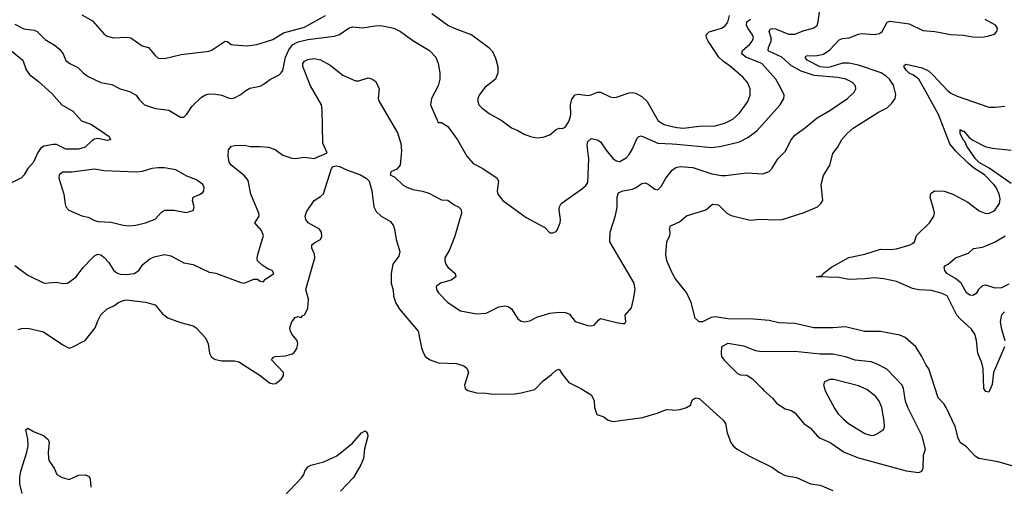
# Model space of a CAD drawing. Header units: inches. Extents: x 1305375 to 1407406, y 744550 to 841633.
# Tile 321 of 509: x 1355900 to 1362087, y 796095 to 799024. Entities that reach past the tile are written whole.
import ezdxf

# ---------------------------------------------------------------- set-up
doc = ezdxf.new("R2010")
doc.units = ezdxf.units.IN
doc.header["$MEASUREMENT"] = 0
doc.layers.add('B3759', color=7, linetype='Continuous')
doc.layers.add('B3769', color=7, linetype='Continuous')

msp = doc.modelspace()

# ---------------------------------------------------------------- linework, layer by layer
at = {"layer": 'B3759', "color": 5}
for points, elevation in [([(1356290, 799054.9), (1356358, 799018), (1356430, 798933.7), (1356450, 798920.3), (1356490, 798910.3), (1356570, 798914), (1356598.8, 798910), (1356670, 798859.5), (1356710, 798850.5), (1356750, 798799.3), (1356770, 798782), (1356810, 798780.3), (1356913.4, 798806.6), (1357090, 798827.4), (1357110, 798835.6), (1357190, 798890.3), (1357206.4, 798886.4), (1357228.8, 798868.8), (1357245.5, 798865.5), (1357330, 798860.3), (1357390, 798868.5), (1357490, 798899.6), (1357557.6, 798942.4), (1357690, 798977.7), (1357821, 799050)], 1280), ([(1358490, 799062.4), (1358590.4, 798990), (1358630.5, 798970), (1358741.3, 798930), (1358848.5, 798850), (1358870, 798824.9), (1358890, 798782.8), (1358903.6, 798730), (1358903.9, 798690), (1358890.1, 798649.9), (1358822.3, 798597.7), (1358787.4, 798550), (1358779.6, 798530), (1358778, 798510), (1358785.3, 798490), (1358804.4, 798470), (1358850, 798436), (1358932.2, 798390), (1358990, 798344.6), (1359029, 798329), (1359070, 798304.9), (1359110, 798290.3), (1359150, 798282), (1359190, 798287), (1359230, 798302), (1359270, 798334.9), (1359290, 798343), (1359310, 798341.6), (1359330, 798352.4), (1359350, 798384.4), (1359359.4, 798410), (1359363.2, 798430), (1359361.4, 798490), (1359370, 798525.5), (1359390, 798551.7), (1359410, 798557.7), (1359470, 798548.9), (1359490, 798551.6), (1359530, 798568.8), (1359550, 798568.9), (1359610, 798539.7), (1359630, 798534.9), (1359650, 798536.9), (1359730, 798565.7), (1359750, 798567.4), (1359770, 798562.4), (1359810, 798541.7), (1359843.2, 798510), (1359912.4, 798390), (1359950, 798366.3), (1360000, 798354.4)], 1280), ([(1355870, 798996.8), (1355926.2, 798966.2), (1355990, 798958.2), (1356010, 798951), (1356060.6, 798900.6), (1356123.1, 798863.1), (1356150, 798839.5), (1356172, 798810), (1356190, 798768.2), (1356214.8, 798750), (1356265.1, 798725.1), (1356299.3, 798690), (1356330, 798667.1), (1356410, 798630.3), (1356478.4, 798618.4), (1356530, 798589.2), (1356590, 798574), (1356630.5, 798550), (1356650, 798522.8), (1356684, 798490), (1356752.9, 798467.1), (1356836.8, 798456.8), (1356910, 798411.3), (1356930, 798411.3), (1356950, 798431.3), (1356981, 798479), (1357042.4, 798537.6), (1357066.6, 798553.4), (1357090, 798559), (1357130, 798557.6), (1357169.4, 798549.4), (1357210, 798532.9), (1357230, 798530.3), (1357250, 798534.7), (1357290, 798553.7), (1357320.1, 798579.9), (1357346.2, 798593.8), (1357410, 798607.9), (1357430, 798616.5), (1357475.1, 798650), (1357530, 798678.7), (1357543.7, 798690), (1357553.7, 798706.3), (1357570.3, 798789.7), (1357590, 798835.9), (1357614.2, 798865.8), (1357650, 798885.4), (1357710, 798900.7), (1357878.5, 798921.5), (1357910, 798932.3), (1357970, 798972.9), (1357990, 798979), (1358052.8, 798972.8), (1358133.8, 798986.2), (1358170, 798987.2), (1358250.4, 798970), (1358292, 798950), (1358370, 798894), (1358475.5, 798830), (1358514.9, 798790), (1358528.5, 798750), (1358540.4, 798690), (1358540.4, 798650), (1358528.5, 798610), (1358487.2, 798530), (1358481.7, 798490), (1358530, 798379.1), (1358550, 798378), (1358590, 798353.7), (1358650.5, 798270.5), (1358710, 798167.1), (1358750, 798122.3), (1358810, 798090.3), (1358900.5, 798030), (1358908.4, 798010), (1358900.9, 797950), (1358904.2, 797930), (1358935.6, 797890), (1359082.6, 797782.6), (1359199.8, 797719.8), (1359230, 797686), (1359250, 797687.3), (1359270, 797694.8), (1359276.9, 797703.1), (1359296.2, 797750), (1359298.7, 797770), (1359289.6, 797830), (1359292.3, 797850), (1359302.7, 797870), (1359430, 797959.5), (1359457.3, 797982.7), (1359470, 798002), (1359476.5, 798150), (1359466.4, 798233.6), (1359470, 798258.8), (1359490, 798277.6), (1359530, 798270.3), (1359550, 798256.5), (1359584.6, 798204.6), (1359630, 798151.3), (1359650, 798138), (1359670, 798134.9), (1359710, 798157.2), (1359730, 798178.6), (1359749.2, 798210), (1359780, 798280), (1359790, 798290.7), (1359805.6, 798294.4), (1359910, 798249.4), (1360000, 798244.5)], 1260), ([(1355850, 798825.7), (1355918.9, 798770), (1355940.5, 798710), (1355960.2, 798680.2), (1356016.8, 798636.8), (1356101.4, 798561.4), (1356163.6, 798490), (1356234.3, 798450), (1356288.6, 798388.6), (1356350, 798366), (1356434.9, 798310), (1356461.6, 798290), (1356470.8, 798270), (1356450, 798266.1), (1356390, 798279.2), (1356370, 798274.7), (1356350, 798262.6), (1356310, 798224.7), (1356270, 798212), (1356190, 798211.3), (1356130, 798240.9), (1356110, 798241.8), (1356050.3, 798230), (1356030, 798214.9), (1356012.9, 798190), (1355985.8, 798130), (1355950, 798091.1), (1355928.7, 798051.3), (1355910, 798031.1), (1355803, 797977)], 1240), ([(1355870, 797480.2), (1355950, 797420.3), (1356054, 797370), (1356130, 797376.4), (1356170, 797367.4), (1356199.3, 797370), (1356252.9, 797407.1), (1356300.5, 797470), (1356350, 797522.4), (1356370, 797541.3), (1356390, 797551.7), (1356410, 797547.4), (1356431, 797531), (1356459.4, 797499.4), (1356490, 797452.4), (1356510, 797434.4), (1356530, 797427.2), (1356570, 797424.2), (1356618, 797430), (1356647.8, 797450), (1356672.6, 797487.4), (1356717.5, 797522.5), (1356745.1, 797534.9), (1356810.2, 797550.2), (1356850, 797542.3), (1356930, 797498.3), (1356990, 797487.4), (1357090, 797440.4), (1357132.5, 797432.5), (1357290, 797374.8), (1357310, 797371.3), (1357370, 797396.3), (1357394.9, 797394.9), (1357410, 797382), (1357430, 797378), (1357443.8, 797396.2), (1357497.6, 797430), (1357485.1, 797450), (1357459.4, 797459.4), (1357422.5, 797482.5), (1357395, 797510), (1357392.2, 797530), (1357396.1, 797550), (1357431.1, 797670), (1357420, 797700), (1357377.4, 797750), (1357403.5, 797790), (1357402.6, 797810), (1357352, 797930), (1357334.4, 798014.4), (1357310, 798045.8), (1357228.3, 798110), (1357216.3, 798130), (1357208.7, 798170), (1357211.9, 798208.1), (1357229.6, 798230), (1357250, 798235.4), (1357310, 798235.9), (1357350, 798227.9), (1357410, 798229.1), (1357463.2, 798223.2), (1357504.9, 798210), (1357552.9, 798172.9), (1357610, 798154), (1357630, 798152.4), (1357690, 798161.5), (1357750, 798152.9), (1357832.4, 798187.6), (1357803.5, 798250), (1357801.3, 798461.3), (1357796.4, 798490), (1357727.8, 798610), (1357678.4, 798730), (1357679.5, 798750), (1357690, 798764), (1357710, 798774.4), (1357750, 798781.3), (1357790, 798771.5), (1357850, 798739.5), (1357930, 798677), (1357990, 798648.5), (1358010, 798641.3), (1358030, 798640.4), (1358090, 798658.4), (1358113.1, 798653.1), (1358136.7, 798636.7), (1358159.3, 798590), (1358153, 798530), (1358159.5, 798510), (1358273.7, 798313.7), (1358295.6, 798250), (1358298.2, 798201.8), (1358290.3, 798110), (1358270, 798086.9), (1358230.8, 798070), (1358228.4, 798050), (1358256.6, 798036.6), (1358310, 797984.6), (1358332.8, 797972.8), (1358370, 797957.8), (1358430, 797948.3), (1358470, 797936), (1358550, 797894.2), (1358590, 797890.9), (1358630, 797861.5), (1358657, 797850), (1358673.4, 797833.4), (1358676.3, 797810), (1358634.9, 797665.1), (1358601.4, 797578.6), (1358570.2, 797530), (1358570.2, 797510), (1358577.6, 797490), (1358590.3, 797470), (1358636.4, 797430), (1358640.4, 797410), (1358610, 797389), (1358544.9, 797370), (1358517.6, 797350), (1358519.5, 797330), (1358532, 797310), (1358589.2, 797249.2), (1358670, 797195.8), (1358770, 797177.6), (1358830, 797181.3), (1358910, 797221.6), (1358947.7, 797227.7), (1358970, 797224), (1358990.8, 797210), (1359030, 797146), (1359050, 797130.8), (1359070, 797127.3), (1359105.4, 797134.6), (1359150, 797156.4), (1359230, 797182), (1359290, 797188.4), (1359330, 797185.3), (1359354.9, 797174.9), (1359390.4, 797130), (1359470, 797105.4), (1359490, 797102.9), (1359510, 797107.7), (1359538.9, 797141.1), (1359550, 797147.7), (1359650, 797123.8), (1359690, 797116.3), (1359702, 797118), (1359709.2, 797130), (1359703.6, 797170), (1359744.9, 797215.1), (1359757.7, 797270), (1359766.3, 797330), (1359761.6, 797370), (1359607.1, 797630), (1359609.7, 797690), (1359644.4, 797795.6), (1359653.3, 797846.7), (1359654.5, 797910), (1359663.3, 797936.7), (1359690.7, 797949.3), (1359750, 797959.8), (1359773.7, 797970), (1359810, 797995.2), (1359830, 797999.6), (1359850, 797991.5), (1359890, 797960.3), (1359910, 797957), (1359930, 797976.4), (1359960.8, 798030), (1359999.7, 798080.3), (1360000, 798080.5)], 1240), ([(1355890, 797079.5), (1355910, 797085.3), (1355950, 797087.2), (1356050, 797065.5), (1356170, 796983.7), (1356210, 796963), (1356230, 796967.7), (1356310, 797010.5), (1356373, 797090), (1356390, 797134.8), (1356410, 797170.5), (1356450, 797208.4), (1356491, 797229), (1356519.5, 797250), (1356550, 797262.4), (1356570, 797265.2), (1356690.2, 797250.2), (1356750, 797233.7), (1356797.7, 797177.7), (1356830, 797153.6), (1356910, 797123.8), (1356990, 797101.7), (1357008.2, 797090), (1357067.2, 797027.2), (1357083.1, 796990), (1357093, 796930), (1357102, 796910), (1357117, 796897), (1357130.3, 796890.3), (1357170, 796883.1), (1357250, 796882.4), (1357277, 796877), (1357410.3, 796790.3), (1357470, 796743.8), (1357490, 796738), (1357510, 796740.5), (1357545.1, 796770), (1357556.9, 796790), (1357556.9, 796810), (1357481.3, 796890), (1357493.6, 796906.4), (1357504, 796910), (1357570, 796913.8), (1357612.4, 796927.6), (1357624.2, 796935.8), (1357640.7, 796959.3), (1357648.2, 796990), (1357642.6, 797010), (1357609.8, 797050), (1357600.3, 797070), (1357597.2, 797090), (1357610, 797128), (1357630, 797154.8), (1357650, 797162), (1357670, 797154), (1357675.3, 797164.7), (1357690, 797171.3), (1357709.5, 797210.5), (1357715.1, 797270), (1357698.7, 797330), (1357754.8, 797530), (1357752.6, 797552.6), (1357736.3, 797590), (1357736.2, 797610), (1357754.6, 797625.4), (1357790, 797644.6), (1357797.5, 797662.5), (1357796.1, 797690), (1357782.6, 797710), (1357713, 797750), (1357697.3, 797770), (1357694.5, 797790), (1357701.2, 797818.8), (1357750, 797888.8), (1357790, 797914.2), (1357808, 797932), (1357859.3, 798090), (1357870, 798103.6), (1357890, 798107.7), (1357910, 798101.9), (1357959, 798079), (1358040.2, 798050), (1358077.4, 798030), (1358095, 798010), (1358111.8, 797950), (1358125.8, 797850), (1358140.4, 797820.4), (1358170.6, 797790.6), (1358230, 797756.6), (1358248.6, 797730), (1358255.4, 797710), (1358265, 797645), (1358288.8, 797570), (1358281.1, 797538.9), (1358243.7, 797490), (1358233, 797430), (1358233.4, 797370), (1358247, 797327), (1358247.7, 797290), (1358260.8, 797250), (1358286.7, 797206.7), (1358402.6, 797070), (1358425.2, 796965.2), (1358437, 796930), (1358450, 796908), (1358478.8, 796890), (1358530, 796870.3), (1358645.1, 796865.1), (1358691.6, 796851.6), (1358710, 796837.3), (1358720.3, 796810), (1358694.4, 796730), (1358698, 796710), (1358715.6, 796695.6), (1358770, 796681.2), (1358830, 796680.7), (1358870, 796674), (1359010, 796675.2), (1359050, 796681.1), (1359136.3, 796703.7), (1359190, 796757.6), (1359242.5, 796797.5), (1359270, 796824.7), (1359290, 796831), (1359304.5, 796804.5), (1359350, 796746), (1359426, 796710), (1359491.3, 796670), (1359510, 796634), (1359511.3, 796590), (1359526, 796546), (1359570, 796531), (1359598, 796510), (1359630, 796503), (1359812.4, 796527.6), (1359906.3, 796553.7), (1359963.5, 796576.5), (1360000, 796574.2)], 1220), ([(1360000, 797435.4), (1359967.3, 797510), (1359960.7, 797550), (1359966.9, 797630), (1359984.2, 797670), (1359987.6, 797690), (1359982.9, 797710), (1359989.7, 797730.3), (1360000, 797734.8)], 1220), ([(1355915.1, 796050), (1355901.4, 796110), (1355901, 796150), (1355906.5, 796190), (1355944.8, 796310), (1355952.7, 796350), (1355951, 796391), (1355937.2, 796450), (1355950, 796459.1), (1355990, 796437.1), (1356050, 796414), (1356079.1, 796390), (1356085.5, 796370), (1356078, 796310), (1356080.3, 796270), (1356087, 796250), (1356116.5, 796210), (1356133.4, 796170), (1356166.8, 796150), (1356210, 796137.6), (1356270, 796166), (1356310, 796168), (1356335.8, 796155.8), (1356342.5, 796142.5), (1356346, 796090)], 1180), ([(1357556.9, 796030), (1357673.6, 796150), (1357686, 796170), (1357691.5, 796190), (1357710, 796217.6), (1357730, 796228.7), (1357810, 796248.2), (1357893.4, 796286.6), (1357990, 796365.5), (1358048.3, 796431.7), (1358070, 796443.8), (1358077.5, 796437.5), (1358085.5, 796425.5), (1358087.4, 796410), (1358065.7, 796330), (1358059.1, 796270), (1358043.8, 796230), (1357996.9, 796150), (1357915.7, 796064.3)], 1180)]:
    msp.add_lwpolyline(points, dxfattribs=dict(at, elevation=elevation))
at = {"layer": 'B3759', "color": 5, "elevation": 1260}
msp.add_lwpolyline([(1356770, 798095.1), (1356730, 798089.5), (1356670, 798070.8), (1356633, 798067), (1356430, 798076.5), (1356370, 798085), (1356228.1, 798068.1), (1356170, 798067.6), (1356147, 798050), (1356146.4, 798030), (1356176.3, 797930), (1356185.3, 797865.3), (1356190.4, 797850), (1356209.1, 797829.1), (1356290, 797794), (1356330, 797785.6), (1356365.1, 797765.1), (1356390, 797758.1), (1356474.1, 797754.1), (1356550, 797735.2), (1356590, 797731.1), (1356630, 797733.5), (1356690, 797748.1), (1356750, 797772.8), (1356790, 797815.2), (1356810, 797829.1), (1356870, 797827.9), (1356946.6, 797813.4), (1356990, 797826.4), (1356996.9, 797850), (1356984.5, 797890), (1356989.2, 797910), (1357030, 797926.4), (1357050, 797940.5), (1357056.9, 797950), (1357058.7, 797970), (1357050, 797989.2), (1357010, 798018.4), (1356950, 798042.4), (1356881, 798081), (1356810, 798094)], close=True, dxfattribs=at)
at = {"layer": 'B3769', "color": 5}
for points, elevation in [([(1360000, 798080.5), (1360022.8, 798097.2), (1360050, 798103.2), (1360130, 798096.6), (1360250, 798057.5), (1360310, 798046.9), (1360333.9, 798046.1), (1360470, 798062.7), (1360570, 798057.6), (1360610, 798070.5), (1360628.5, 798091.5), (1360663, 798150), (1360710, 798197.1), (1360747.3, 798270), (1360770, 798298.9), (1360830, 798340.9), (1360911, 798409), (1360990, 798453.5), (1361102.3, 798530), (1361143.9, 798570), (1361153.7, 798590), (1361151.1, 798610), (1361134, 798630), (1361091.9, 798651.9), (1361040.7, 798660.7), (1360893.1, 798673.1), (1360810, 798700.5), (1360750, 798735.2), (1360689.9, 798790), (1360607.4, 798827.4), (1360604.1, 798830), (1360606.1, 798850), (1360621.7, 798890), (1360622.2, 798910), (1360609.2, 798950), (1360615.1, 798964.9), (1360630, 798969.3), (1360650, 798966.5), (1360730, 798934.1), (1360770, 798932.5), (1360830, 798956.8), (1360886.6, 798970), (1360910, 798987.2), (1360917.4, 799010), (1360926.2, 799073.8)], 1240), ([(1360000, 798354.4), (1360030, 798347.3), (1360070, 798344.2), (1360170, 798355.3), (1360270, 798358.8), (1360330, 798375.3), (1360380.7, 798399.3), (1360423.3, 798436.7), (1360475, 798510), (1360489.8, 798550), (1360489.8, 798590), (1360472.3, 798630), (1360443.8, 798663.8), (1360367.2, 798730), (1360321.8, 798761.8), (1360293.5, 798790), (1360226.3, 798890), (1360214.8, 798910), (1360213.1, 798926.9), (1360213.3, 798930), (1360232.1, 798947.9), (1360310, 798971.1), (1360330, 798983.8), (1360350, 799007.7), (1360359.1, 799050)], 1280), ([(1360000, 798244.5), (1360030, 798242.8), (1360250, 798221.2), (1360309.9, 798230.1), (1360423, 798257), (1360475.8, 798284.2), (1360532.6, 798327.4), (1360678.9, 798490), (1360702, 798530), (1360703, 798550), (1360685.7, 798590), (1360650.8, 798650), (1360562.8, 798750), (1360463.1, 798790), (1360437.6, 798810), (1360442, 798830), (1360487.3, 798870), (1360502.2, 798890), (1360509.9, 798910), (1360505.4, 798930), (1360476.1, 798970), (1360467.1, 798990), (1360470, 799010.3), (1360491.6, 799028.4)], 1260), ([(1360000, 797734.8), (1360045.5, 797754.5), (1360090, 797792.3), (1360211.8, 797830), (1360254, 797866), (1360290, 797862.6), (1360343.6, 797810), (1360370, 797795.8), (1360490, 797766), (1360550, 797773.1), (1360650, 797767), (1360690, 797770.3), (1360830, 797813.4), (1360914, 797850), (1360934, 797870), (1360946, 797890), (1360936.9, 797990), (1360950, 798046), (1360989.7, 798110), (1361010, 798184), (1361038, 798222), (1361066.9, 798273.1), (1361098.7, 798310), (1361137.3, 798342.7), (1361297.3, 798442.7), (1361350, 798470.4), (1361380, 798500), (1361400.4, 798530), (1361405.7, 798554.3), (1361390, 798612.8), (1361366.5, 798650), (1361345.4, 798670), (1361313.6, 798690), (1361170, 798739.1), (1361110, 798751.8), (1361070, 798750.8), (1360990, 798726), (1360970, 798723.9), (1360930, 798728.7), (1360847.1, 798770), (1360835.1, 798790), (1360843.4, 798796.6), (1360910, 798798.6), (1360951.3, 798808.7), (1360990, 798834.3), (1361050, 798898), (1361070, 798907.2), (1361112, 798910), (1361170, 798934), (1361190, 798937.4), (1361269.1, 798930.9), (1361303, 798937), (1361318.5, 798950), (1361350, 799008.4), (1361370, 799015.2), (1361490, 798997.3), (1361575.9, 798955.9), (1361650, 798950.2), (1361750, 798931.1), (1361827.5, 798927.5), (1361890, 798916.5), (1361950, 798915.3), (1361990, 798922.6), (1362025.8, 798934.2), (1362040.9, 798950), (1362042.5, 798957.5), (1362044.5, 798970), (1362032, 798990), (1361965.8, 799025.8)], 1220), ([(1362088.4, 796970), (1362019.3, 796810), (1362010, 796735.1), (1361990, 796686.3), (1361970, 796689.7), (1361958.8, 796710), (1361954, 796834), (1361945.7, 796870), (1361920.6, 796930), (1361912.2, 797010), (1361901.4, 797050), (1361881.7, 797081.7), (1361810, 797146), (1361789.6, 797169.6), (1361727.8, 797290), (1361690, 797308.2), (1361630, 797324.2), (1361550, 797328.5), (1361510, 797335.9), (1361410, 797381.2), (1361330, 797398.5), (1361270, 797403.4), (1361210, 797396.7), (1361110, 797393.8), (1361046.9, 797406.9), (1360904, 797410), (1360942, 797418), (1360949.5, 797430), (1361000.9, 797470), (1361110, 797531), (1361210, 797552.8), (1361310, 797583.8), (1361370, 797581.3), (1361410, 797586), (1361496, 797610), (1361510, 797618.4), (1361522.9, 797630), (1361536.2, 797670), (1361617, 797750), (1361644.5, 797790), (1361647.6, 797810), (1361644.7, 797830), (1361621.7, 797910), (1361625.9, 797934.1), (1361649, 797950), (1361710, 797946.9), (1361763.8, 797930), (1361858.3, 797878.3), (1361930, 797823.6), (1361970, 797807.7), (1361990.9, 797809.1), (1362018.2, 797821.8), (1362030, 797830.5), (1362056.3, 797870), (1362061.3, 797898.7), (1362055.3, 797930), (1362036.1, 797970), (1362020.3, 797990), (1361963.4, 798050), (1361894.4, 798094.4), (1361861.5, 798121.5), (1361780.9, 798200.9), (1361745.1, 798245.1), (1361672.9, 798430), (1361596.9, 798570), (1361550.2, 798650.2), (1361516.5, 798676.5), (1361489.2, 798689.2), (1361470, 798707), (1361456.5, 798730), (1361460.7, 798739.3), (1361470, 798745.2), (1361570, 798722.6), (1361610, 798703.1), (1361638.5, 798678.5), (1361730, 798579.3), (1361750, 798563.5), (1361790, 798543.5), (1361990, 798475.5), (1362030, 798474.4), (1362090, 798482)], 1180), ([(1362130, 797995.8), (1361992, 798092), (1361930, 798127.9), (1361905.1, 798150), (1361850.5, 798230), (1361838.7, 798258.7), (1361829.2, 798270), (1361809.9, 798310), (1361810, 798334), (1361824.7, 798324.7), (1361830, 798326), (1361865.5, 798285.5), (1361888.9, 798268.9), (1361967.7, 798227.7), (1362010, 798218.5), (1362130, 798206)], 1160), ([(1362115.7, 797364.3), (1362070, 797341.8), (1362030, 797338.9), (1361970, 797357.4), (1361950, 797352.8), (1361923.8, 797330), (1361910, 797306), (1361890, 797292.3), (1361870, 797294.5), (1361850, 797309.6), (1361815.1, 797370), (1361779.3, 797399.3), (1361725.6, 797430), (1361714, 797450), (1361709.4, 797470), (1361718, 797482), (1361734, 797490), (1361781.2, 797530), (1361861, 797559), (1361892.9, 797587.1), (1361950, 797596.8), (1361970, 797604.8), (1362030, 797630.7), (1362092.9, 797667.1)], 1160), ([(1362150, 796218.7), (1362048.5, 796248.5), (1361927.6, 796270), (1361903.6, 796283.6), (1361850, 796343.5), (1361810.5, 796370.5), (1361796.5, 796396.5), (1361778, 796470), (1361721.5, 796590), (1361710, 796611.3), (1361671.1, 796651.1), (1361613, 796833), (1361595.5, 796855.5), (1361569.7, 796910), (1361530.8, 796970), (1361464.2, 797030), (1361430, 797043.1), (1361310, 797067.3), (1361207.5, 797067.5), (1361090, 797095.4), (1361010, 797089.8), (1360890, 797089.8), (1360770, 797117), (1360670, 797120.3), (1360610, 797135.7), (1360510, 797145), (1360350, 797145.6), (1360270, 797158.1), (1360244.6, 797155.4), (1360190, 797128.6), (1360170, 797128.6), (1360144.7, 797150), (1360119.1, 797250), (1360090, 797312.7), (1360019.5, 797399.5), (1360002.4, 797430), (1360000, 797435.4)], 1220), ([(1362088.6, 797191.4), (1362069.5, 797170.5), (1362061.5, 797130), (1362066.5, 797090), (1362090.5, 797010.5)], 1180), ([(1360000, 796574.2), (1360010, 796573.6), (1360050, 796578), (1360089.2, 796590), (1360115.3, 796604.7), (1360124.8, 796635.2), (1360135.1, 796644.9), (1360150, 796650.5), (1360170, 796645.5), (1360320.5, 796510), (1360334.9, 796490), (1360344.4, 796430), (1360368.7, 796370), (1360383, 796350), (1360408.2, 796328.2), (1360490, 796281.7), (1360630, 796212.7), (1360670, 796184.2), (1360710, 796163.1), (1360781, 796150), (1360870, 796110.4), (1360930, 796103.1), (1361010, 796068.9)], 1220)]:
    msp.add_lwpolyline(points, dxfattribs=dict(at, elevation=elevation))
for points, elevation in [([(1360350, 796990.8), (1360310.6, 796970), (1360307, 796933), (1360310.4, 796910), (1360326, 796886), (1360410, 796803.1), (1360430, 796794), (1360470, 796792.2), (1360504.2, 796770), (1360566.4, 796710), (1360575.6, 796695.6), (1360630, 796647.7), (1360656, 796616), (1360710, 796582), (1360750, 796570.8), (1360770, 796556), (1360827.7, 796490), (1360870, 796461.1), (1360910, 796411.7), (1360930, 796398.3), (1360992.4, 796370), (1361080.5, 796310), (1361170, 796274), (1361470, 796191.4), (1361550, 796181.6), (1361569.5, 796190.5), (1361578, 796210), (1361579.6, 796290), (1361590.8, 796329.2), (1361571.6, 796410), (1361480.8, 796590), (1361467.1, 796630), (1361453.3, 796710), (1361444.8, 796730), (1361349.8, 796829.8), (1361284.5, 796864.5), (1361250, 796876.8), (1361150, 796887.8), (1361088.6, 796908.6), (1361010, 796925.4), (1360930, 796925.2), (1360770, 796940.6), (1360558.5, 796938.5), (1360525.6, 796945.6), (1360450, 796974)], 1240), ([(1361015.1, 796764.9), (1360990, 796764.7), (1360957.3, 796750), (1360950.4, 796730), (1360963.6, 796690), (1361022.1, 796582.1), (1361044, 796550), (1361075.6, 796515.6), (1361107.2, 796490), (1361210, 796426.3), (1361250, 796414.2), (1361270, 796416.5), (1361290, 796427.6), (1361327.3, 796452.7), (1361334, 796470), (1361332.9, 796507.1), (1361317.3, 796590), (1361300.3, 796630), (1361279.6, 796659.6), (1361222.4, 796702.4), (1361170, 796725.4)], 1260)]:
    msp.add_lwpolyline(points, close=True, dxfattribs=dict(at, elevation=elevation))

doc.saveas('drawing.dxf')
